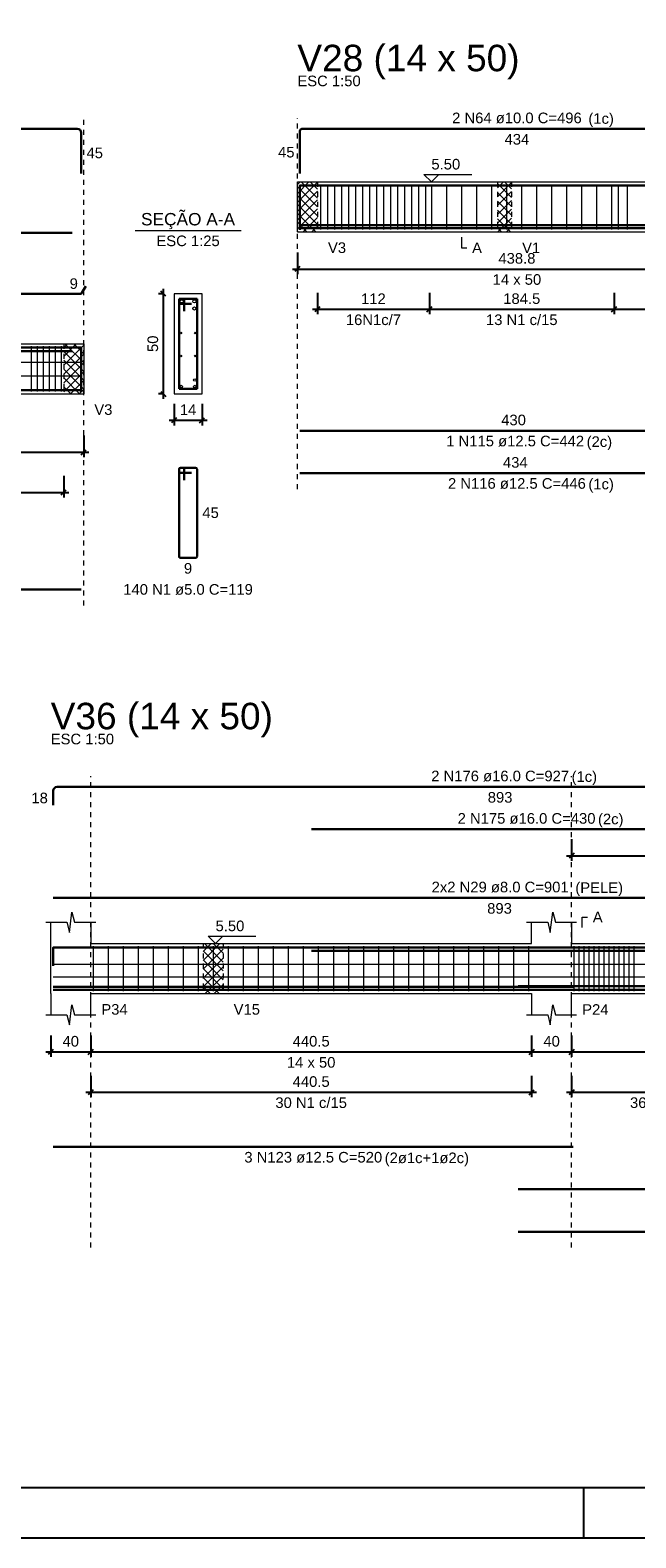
# Model space of a CAD drawing. Header units: millimetres. Extents: x 10 to 1250, y -62 to 528.
# Tile 325 of 656: x 564 to 576, y 133 to 163. Entities that reach past the tile are written whole.
import ezdxf

# ---------------------------------------------------------------- set-up
doc = ezdxf.new("R2010")
doc.units = ezdxf.units.MM
doc.header["$LTSCALE"] = 0.05
doc.linetypes.add('DOT', pattern=[6.35, 0, -6.35])
for name, color, linetype, lineweight in [('Descrição da armadura', 7, 'Continuous', 5), ('DT-Arm complementar', 5, 'Continuous', 5), ('DT-Barras na forma', 2, 'Continuous', 30), ('DT-Barras no corte', 5, 'Continuous', 5), ('DT-Barras rebatidas', 2, 'Continuous', 30), ('DT-Cotas', 9, 'Continuous', 5), ('DT-Forma', 5, 'Continuous', 5), ('DT-Hachura intersecção vigas', 9, 'Continuous', 5), ('DT-Pontilhado', 9, 'DOT', 5), ('DT-Textos', 7, 'Continuous', 5), ('DT-Título', 3, 'Continuous', 20), ('Textos armaduras', 7, 'Continuous', 5)]:
    doc.layers.add(name, color=color, linetype=linetype, lineweight=lineweight)
doc.layers.add('FOLHA_PADRÃO', color=7, linetype='Continuous')
doc.styles.add('Arial', font='arial.ttf')
doc.styles.get("Standard").update_dxf_attribs({"font": 'arial.ttf'})
doc.dimstyles.new('UM_25.000000', dxfattribs={"dimtxt": 0.18, "dimasz": 0.1, "dimexe": 0.1, "dimexo": 0.2, "dimgap": 0, "dimtad": 1, "dimtih": 1, "dimtoh": 1, "dimdec": 1, "dimlfac": 25, "dimzin": 0, "dimdsep": 46, "dimtxsty": 'Standard', "dimcen": 0.09, "dimdle": 0.1, "dimadec": 1, "dimazin": 2, "dimtfac": 1, "dimtdec": 4, "dimtofl": 0, "dimtmove": 0, "dimatfit": 3, "dimfxl": 1, "dimtolj": 1, "dimarcsym": 0})
doc.dimstyles.new('UM_50.000000', dxfattribs={"dimtxt": 0.18, "dimasz": 0.1, "dimexe": 0.1, "dimexo": 0.2, "dimgap": 0.1, "dimtad": 1, "dimdec": 1, "dimlfac": 50, "dimzin": 0, "dimdsep": 46, "dimtxsty": 'Standard', "dimblk": 'OBLIQUE', "dimcen": 0.09, "dimdle": 0.1, "dimadec": 1, "dimazin": 2, "dimtfac": 1, "dimtdec": 1, "dimtofl": 0, "dimtmove": 0, "dimatfit": 3, "dimldrblk": 'OBLIQUE', "dimfxl": 1, "dimtolj": 1, "dimarcsym": 1})
pattern_1 = [(45, (477.39807, 132.9991), (-0.08838835, 0.08838835), []), (135, (477.39807, 132.9991), (-0.08838835, -0.08838835), [])]

# ---------------------------------------------------------------- blocks, each defined once
blk = doc.blocks.new('_Oblique')
at = {"color": 0, "linetype": 'ByBlock', "lineweight": -2}
blk.add_line((-0.5, -0.5), (0.5, 0.5), dxfattribs=at)
blk = doc.blocks.new('*D1902')
at = {"layer": 'Defpoints', "color": 0, "transparency": 16777216}
for p in [(556.272, 154.9), (564.722, 154.9), (564.722, 154.37)]:
    blk.add_point(p, dxfattribs=at)
at = {"layer": 'DT-Cotas', "color": 0, "lineweight": -2, "transparency": 16777216}
for p, q in [((556.272, 154.7), (556.272, 154.27)), ((564.722, 154.7), (564.722, 154.27)), ((556.172, 154.37), (564.822, 154.37))]:
    blk.add_line(p, q, dxfattribs=at)
at = {"layer": 'DT-Cotas', "color": 0, "lineweight": -2, "transparency": 16777216, "xscale": 0.1, "yscale": 0.1, "zscale": 0.1, "rotation": 180}
blk.add_blockref('_Oblique', (556.272, 154.37), dxfattribs=at)
at = {"layer": 'DT-Cotas', "color": 0, "lineweight": -2, "transparency": 16777216, "xscale": 0.1, "yscale": 0.1, "zscale": 0.1}
blk.add_blockref('_Oblique', (564.722, 154.37), dxfattribs=at)
at = {"layer": 'DT-Cotas', "transparency": 16777216, "insert": (560.497, 154.582), "char_height": 0.2118, "attachment_point": 5, "rotation": 0.0057, "style": 'Arial'}
blk.add_mtext('\\A1;422.5', dxfattribs=at)
blk = doc.blocks.new('*D1903')
at = {"layer": 'Defpoints', "color": 0, "transparency": 16777216}
for p in [(547.558, 154.095), (564.322, 154.095), (564.322, 153.565)]:
    blk.add_point(p, dxfattribs=at)
at = {"layer": 'DT-Cotas', "color": 0, "lineweight": -2, "transparency": 16777216}
for p, q in [((547.558, 153.895), (547.558, 153.465)), ((564.322, 153.895), (564.322, 153.465)), ((547.458, 153.565), (564.422, 153.565))]:
    blk.add_line(p, q, dxfattribs=at)
at = {"layer": 'DT-Cotas', "color": 0, "lineweight": -2, "transparency": 16777216, "xscale": 0.1, "yscale": 0.1, "zscale": 0.1, "rotation": 180}
blk.add_blockref('_Oblique', (547.558, 153.565), dxfattribs=at)
at = {"layer": 'DT-Cotas', "color": 0, "lineweight": -2, "transparency": 16777216, "xscale": 0.1, "yscale": 0.1, "zscale": 0.1}
blk.add_blockref('_Oblique', (564.322, 153.565), dxfattribs=at)
at = {"layer": 'DT-Cotas', "transparency": 16777216, "insert": (555.94, 153.777), "char_height": 0.2118, "attachment_point": 5, "rotation": 0.0057, "style": 'Arial'}
blk.add_mtext('\\A1;838.2', dxfattribs=at)
blk = doc.blocks.new('*D1912')
at = {"layer": 'Defpoints', "color": 0, "transparency": 16777216}
for p in [(566.316, 157.535), (566.527, 157.535), (566.527, 155.535)]:
    blk.add_point(p, dxfattribs=at)
at = {"layer": 'DT-Cotas', "color": 0, "lineweight": -2, "transparency": 16777216}
for p, q in [((566.327, 157.535), (566.216, 157.535)), ((566.316, 155.435), (566.316, 157.635)), ((566.327, 155.535), (566.216, 155.535))]:
    blk.add_line(p, q, dxfattribs=at)
at = {"layer": 'DT-Cotas', "color": 0, "lineweight": -2, "transparency": 16777216, "xscale": 0.1, "yscale": 0.1, "zscale": 0.1}
for p, rotation in [((566.316, 157.535), 90), ((566.316, 155.535), 270)]:
    blk.add_blockref('_Oblique', p, dxfattribs=dict(at, rotation=rotation))
at = {"layer": 'DT-Cotas', "transparency": 16777216, "insert": (566.104, 156.535), "char_height": 0.2118, "attachment_point": 5, "rotation": 90, "style": 'Arial'}
blk.add_mtext('\\A1;50', dxfattribs=at)
blk = doc.blocks.new('*D1913')
at = {"layer": 'Defpoints', "color": 0, "transparency": 16777216}
for p in [(566.527, 155.535), (567.087, 155.535), (567.087, 155.006)]:
    blk.add_point(p, dxfattribs=at)
at = {"layer": 'DT-Cotas', "color": 0, "lineweight": -2, "transparency": 16777216}
for p, q in [((566.527, 155.335), (566.527, 154.906)), ((567.087, 155.335), (567.087, 154.906)), ((566.427, 155.006), (567.187, 155.006))]:
    blk.add_line(p, q, dxfattribs=at)
at = {"layer": 'DT-Cotas', "color": 0, "lineweight": -2, "transparency": 16777216, "xscale": 0.1, "yscale": 0.1, "zscale": 0.1, "rotation": 180}
blk.add_blockref('_Oblique', (566.527, 155.006), dxfattribs=at)
at = {"layer": 'DT-Cotas', "color": 0, "lineweight": -2, "transparency": 16777216, "xscale": 0.1, "yscale": 0.1, "zscale": 0.1}
blk.add_blockref('_Oblique', (567.087, 155.006), dxfattribs=at)
at = {"layer": 'DT-Cotas', "transparency": 16777216, "insert": (566.807, 155.217), "char_height": 0.2118, "attachment_point": 5, "rotation": 0.0057, "style": 'Arial'}
blk.add_mtext('\\A1;14', dxfattribs=at)
blk = doc.blocks.new('*D1919')
at = {"layer": 'Defpoints', "color": 0, "transparency": 16777216}
for p in [(568.992, 158.558), (577.768, 158.558), (577.768, 158.028)]:
    blk.add_point(p, dxfattribs=at)
at = {"layer": 'DT-Cotas', "color": 0, "lineweight": -2, "transparency": 16777216}
for p, q in [((568.992, 158.358), (568.992, 157.928)), ((577.768, 158.358), (577.768, 157.928)), ((568.892, 158.028), (577.868, 158.028))]:
    blk.add_line(p, q, dxfattribs=at)
at = {"layer": 'DT-Cotas', "color": 0, "lineweight": -2, "transparency": 16777216, "xscale": 0.1, "yscale": 0.1, "zscale": 0.1, "rotation": 180}
blk.add_blockref('_Oblique', (568.992, 158.028), dxfattribs=at)
at = {"layer": 'DT-Cotas', "color": 0, "lineweight": -2, "transparency": 16777216, "xscale": 0.1, "yscale": 0.1, "zscale": 0.1}
blk.add_blockref('_Oblique', (577.768, 158.028), dxfattribs=at)
at = {"layer": 'DT-Cotas', "transparency": 16777216, "insert": (573.38, 158.24), "char_height": 0.2118, "attachment_point": 5, "rotation": 0.0057, "style": 'Arial'}
blk.add_mtext('\\A1;438.8', dxfattribs=at)
blk = doc.blocks.new('*D1920')
at = {"layer": 'Defpoints', "color": 0, "transparency": 16777216}
for p in [(569.392, 157.753), (571.632, 157.753), (571.632, 157.224)]:
    blk.add_point(p, dxfattribs=at)
at = {"layer": 'DT-Cotas', "color": 0, "lineweight": -2, "transparency": 16777216}
for p, q in [((569.392, 157.553), (569.392, 157.124)), ((571.632, 157.553), (571.632, 157.124)), ((569.292, 157.224), (571.732, 157.224))]:
    blk.add_line(p, q, dxfattribs=at)
at = {"layer": 'DT-Cotas', "color": 0, "lineweight": -2, "transparency": 16777216, "xscale": 0.1, "yscale": 0.1, "zscale": 0.1, "rotation": 180}
blk.add_blockref('_Oblique', (569.392, 157.224), dxfattribs=at)
at = {"layer": 'DT-Cotas', "color": 0, "lineweight": -2, "transparency": 16777216, "xscale": 0.1, "yscale": 0.1, "zscale": 0.1}
blk.add_blockref('_Oblique', (571.632, 157.224), dxfattribs=at)
at = {"layer": 'DT-Cotas', "transparency": 16777216, "insert": (570.512, 157.435), "char_height": 0.2118, "attachment_point": 5, "rotation": 0.0057, "style": 'Arial'}
blk.add_mtext('\\A1;112', dxfattribs=at)
blk = doc.blocks.new('*D1921')
at = {"layer": 'Defpoints', "color": 0, "transparency": 16777216}
for p in [(575.322, 157.753), (577.482, 157.753), (577.482, 157.224)]:
    blk.add_point(p, dxfattribs=at)
at = {"layer": 'DT-Cotas', "color": 0, "lineweight": -2, "transparency": 16777216}
for p, q in [((575.322, 157.553), (575.322, 157.124)), ((577.482, 157.553), (577.482, 157.124)), ((575.222, 157.224), (577.582, 157.224))]:
    blk.add_line(p, q, dxfattribs=at)
at = {"layer": 'DT-Cotas', "color": 0, "lineweight": -2, "transparency": 16777216, "xscale": 0.1, "yscale": 0.1, "zscale": 0.1, "rotation": 180}
blk.add_blockref('_Oblique', (575.322, 157.224), dxfattribs=at)
at = {"layer": 'DT-Cotas', "color": 0, "lineweight": -2, "transparency": 16777216, "xscale": 0.1, "yscale": 0.1, "zscale": 0.1}
blk.add_blockref('_Oblique', (577.482, 157.224), dxfattribs=at)
at = {"layer": 'DT-Cotas', "transparency": 16777216, "insert": (576.402, 157.435), "char_height": 0.2118, "attachment_point": 5, "rotation": 0.0057, "style": 'Arial'}
blk.add_mtext('\\A1;108', dxfattribs=at)
blk = doc.blocks.new('*D1922')
at = {"layer": 'Defpoints', "color": 0, "transparency": 16777216}
for p in [(571.632, 157.753), (575.322, 157.753), (575.322, 157.224)]:
    blk.add_point(p, dxfattribs=at)
at = {"layer": 'DT-Cotas', "color": 0, "lineweight": -2, "transparency": 16777216}
for p, q in [((571.632, 157.553), (571.632, 157.124)), ((575.322, 157.553), (575.322, 157.124)), ((571.532, 157.224), (575.422, 157.224))]:
    blk.add_line(p, q, dxfattribs=at)
at = {"layer": 'DT-Cotas', "color": 0, "lineweight": -2, "transparency": 16777216, "xscale": 0.1, "yscale": 0.1, "zscale": 0.1, "rotation": 180}
blk.add_blockref('_Oblique', (571.632, 157.224), dxfattribs=at)
at = {"layer": 'DT-Cotas', "color": 0, "lineweight": -2, "transparency": 16777216, "xscale": 0.1, "yscale": 0.1, "zscale": 0.1}
blk.add_blockref('_Oblique', (575.322, 157.224), dxfattribs=at)
at = {"layer": 'DT-Cotas', "transparency": 16777216, "insert": (573.477, 157.435), "char_height": 0.2118, "attachment_point": 5, "rotation": 0.0057, "style": 'Arial'}
blk.add_mtext('\\A1;184.5', dxfattribs=at)
blk = doc.blocks.new('*D1973')
at = {"layer": 'Defpoints', "color": 0, "transparency": 16777216}
for p in [(564.063, 142.92), (564.863, 142.92), (564.863, 142.39)]:
    blk.add_point(p, dxfattribs=at)
at = {"layer": 'DT-Cotas', "color": 0, "lineweight": -2, "transparency": 16777216}
for p, q in [((564.063, 142.72), (564.063, 142.29)), ((564.863, 142.72), (564.863, 142.29)), ((563.963, 142.39), (564.963, 142.39))]:
    blk.add_line(p, q, dxfattribs=at)
at = {"layer": 'DT-Cotas', "color": 0, "lineweight": -2, "transparency": 16777216, "xscale": 0.1, "yscale": 0.1, "zscale": 0.1, "rotation": 180}
blk.add_blockref('_Oblique', (564.063, 142.39), dxfattribs=at)
at = {"layer": 'DT-Cotas', "color": 0, "lineweight": -2, "transparency": 16777216, "xscale": 0.1, "yscale": 0.1, "zscale": 0.1}
blk.add_blockref('_Oblique', (564.863, 142.39), dxfattribs=at)
at = {"layer": 'DT-Cotas', "transparency": 16777216, "insert": (564.463, 142.602), "char_height": 0.2118, "attachment_point": 5, "rotation": 0.0057, "style": 'Arial'}
blk.add_mtext('\\A1;40', dxfattribs=at)
blk = doc.blocks.new('*D1974')
at = {"layer": 'Defpoints', "color": 0, "transparency": 16777216}
for p in [(564.863, 142.92), (573.673, 142.92), (573.673, 142.39)]:
    blk.add_point(p, dxfattribs=at)
at = {"layer": 'DT-Cotas', "color": 0, "lineweight": -2, "transparency": 16777216}
for p, q in [((564.863, 142.72), (564.863, 142.29)), ((573.673, 142.72), (573.673, 142.29)), ((564.763, 142.39), (573.773, 142.39))]:
    blk.add_line(p, q, dxfattribs=at)
at = {"layer": 'DT-Cotas', "color": 0, "lineweight": -2, "transparency": 16777216, "xscale": 0.1, "yscale": 0.1, "zscale": 0.1, "rotation": 180}
blk.add_blockref('_Oblique', (564.863, 142.39), dxfattribs=at)
at = {"layer": 'DT-Cotas', "color": 0, "lineweight": -2, "transparency": 16777216, "xscale": 0.1, "yscale": 0.1, "zscale": 0.1}
blk.add_blockref('_Oblique', (573.673, 142.39), dxfattribs=at)
at = {"layer": 'DT-Cotas', "transparency": 16777216, "insert": (569.268, 142.602), "char_height": 0.2118, "attachment_point": 5, "rotation": 0.0057, "style": 'Arial'}
blk.add_mtext('\\A1;440.5', dxfattribs=at)
blk = doc.blocks.new('*D1975')
at = {"layer": 'Defpoints', "color": 0, "transparency": 16777216}
for p in [(573.673, 142.92), (574.473, 142.92), (574.473, 142.39)]:
    blk.add_point(p, dxfattribs=at)
at = {"layer": 'DT-Cotas', "color": 0, "lineweight": -2, "transparency": 16777216}
for p, q in [((573.673, 142.72), (573.673, 142.29)), ((574.473, 142.72), (574.473, 142.29)), ((573.573, 142.39), (574.573, 142.39))]:
    blk.add_line(p, q, dxfattribs=at)
at = {"layer": 'DT-Cotas', "color": 0, "lineweight": -2, "transparency": 16777216, "xscale": 0.1, "yscale": 0.1, "zscale": 0.1, "rotation": 180}
blk.add_blockref('_Oblique', (573.673, 142.39), dxfattribs=at)
at = {"layer": 'DT-Cotas', "color": 0, "lineweight": -2, "transparency": 16777216, "xscale": 0.1, "yscale": 0.1, "zscale": 0.1}
blk.add_blockref('_Oblique', (574.473, 142.39), dxfattribs=at)
at = {"layer": 'DT-Cotas', "transparency": 16777216, "insert": (574.073, 142.602), "char_height": 0.2118, "attachment_point": 5, "rotation": 0.0057, "style": 'Arial'}
blk.add_mtext('\\A1;40', dxfattribs=at)
blk = doc.blocks.new('*D1976')
at = {"layer": 'Defpoints', "color": 0, "transparency": 16777216}
for p in [(574.473, 142.92), (582.027, 142.92), (582.027, 142.39)]:
    blk.add_point(p, dxfattribs=at)
at = {"layer": 'DT-Cotas', "color": 0, "lineweight": -2, "transparency": 16777216}
for p, q in [((574.473, 142.72), (574.473, 142.29)), ((582.027, 142.72), (582.027, 142.29)), ((574.373, 142.39), (582.127, 142.39))]:
    blk.add_line(p, q, dxfattribs=at)
at = {"layer": 'DT-Cotas', "color": 0, "lineweight": -2, "transparency": 16777216, "xscale": 0.1, "yscale": 0.1, "zscale": 0.1, "rotation": 180}
blk.add_blockref('_Oblique', (574.473, 142.39), dxfattribs=at)
at = {"layer": 'DT-Cotas', "color": 0, "lineweight": -2, "transparency": 16777216, "xscale": 0.1, "yscale": 0.1, "zscale": 0.1}
blk.add_blockref('_Oblique', (582.027, 142.39), dxfattribs=at)
at = {"layer": 'DT-Cotas', "transparency": 16777216, "insert": (578.25, 142.602), "char_height": 0.2118, "attachment_point": 5, "rotation": 0.0057, "style": 'Arial'}
blk.add_mtext('\\A1;377.7', dxfattribs=at)
blk = doc.blocks.new('*D1977')
at = {"layer": 'Defpoints', "color": 0, "transparency": 16777216}
for p in [(564.863, 142.115), (573.673, 142.115), (573.673, 141.586)]:
    blk.add_point(p, dxfattribs=at)
at = {"layer": 'DT-Cotas', "color": 0, "lineweight": -2, "transparency": 16777216}
for p, q in [((564.863, 141.915), (564.863, 141.486)), ((573.673, 141.915), (573.673, 141.486)), ((564.763, 141.586), (573.773, 141.586))]:
    blk.add_line(p, q, dxfattribs=at)
at = {"layer": 'DT-Cotas', "color": 0, "lineweight": -2, "transparency": 16777216, "xscale": 0.1, "yscale": 0.1, "zscale": 0.1, "rotation": 180}
blk.add_blockref('_Oblique', (564.863, 141.586), dxfattribs=at)
at = {"layer": 'DT-Cotas', "color": 0, "lineweight": -2, "transparency": 16777216, "xscale": 0.1, "yscale": 0.1, "zscale": 0.1}
blk.add_blockref('_Oblique', (573.673, 141.586), dxfattribs=at)
at = {"layer": 'DT-Cotas', "transparency": 16777216, "insert": (569.268, 141.797), "char_height": 0.2118, "attachment_point": 5, "rotation": 0.0057, "style": 'Arial'}
blk.add_mtext('\\A1;440.5', dxfattribs=at)
blk = doc.blocks.new('*D1978')
at = {"layer": 'Defpoints', "color": 0, "transparency": 16777216}
for p in [(574.473, 142.115), (578.073, 142.115), (578.073, 141.586)]:
    blk.add_point(p, dxfattribs=at)
at = {"layer": 'DT-Cotas', "color": 0, "lineweight": -2, "transparency": 16777216}
for p, q in [((574.473, 141.915), (574.473, 141.486)), ((578.073, 141.915), (578.073, 141.486)), ((574.373, 141.586), (578.173, 141.586))]:
    blk.add_line(p, q, dxfattribs=at)
at = {"layer": 'DT-Cotas', "color": 0, "lineweight": -2, "transparency": 16777216, "xscale": 0.1, "yscale": 0.1, "zscale": 0.1, "rotation": 180}
blk.add_blockref('_Oblique', (574.473, 141.586), dxfattribs=at)
at = {"layer": 'DT-Cotas', "color": 0, "lineweight": -2, "transparency": 16777216, "xscale": 0.1, "yscale": 0.1, "zscale": 0.1}
blk.add_blockref('_Oblique', (578.073, 141.586), dxfattribs=at)
at = {"layer": 'DT-Cotas', "transparency": 16777216, "insert": (576.273, 141.797), "char_height": 0.2118, "attachment_point": 5, "rotation": 0.0057, "style": 'Arial'}
blk.add_mtext('\\A1;180', dxfattribs=at)
blk = doc.blocks.new('*D1817')
at = {"layer": 'Defpoints', "color": 0, "transparency": 16777216}
for p in [(574.473, 146.837), (577.873, 146.837), (577.873, 146.308)]:
    blk.add_point(p, dxfattribs=at)
at = {"layer": 'DT-Cotas', "color": 0, "lineweight": -2, "transparency": 16777216}
for p, q in [((574.473, 146.637), (574.473, 146.208)), ((577.873, 146.637), (577.873, 146.208)), ((574.373, 146.308), (577.973, 146.308))]:
    blk.add_line(p, q, dxfattribs=at)
at = {"layer": 'DT-Cotas', "color": 0, "lineweight": -2, "transparency": 16777216, "xscale": 0.1, "yscale": 0.1, "zscale": 0.1, "rotation": 180}
blk.add_blockref('_Oblique', (574.473, 146.308), dxfattribs=at)
at = {"layer": 'DT-Cotas', "color": 0, "lineweight": -2, "transparency": 16777216, "xscale": 0.1, "yscale": 0.1, "zscale": 0.1}
blk.add_blockref('_Oblique', (577.873, 146.308), dxfattribs=at)
at = {"layer": 'DT-Cotas', "transparency": 16777216, "insert": (576.173, 146.52), "char_height": 0.2118, "attachment_point": 5, "rotation": 0.0057, "style": 'Arial'}
blk.add_mtext('\\A1;170', dxfattribs=at)
blk = doc.blocks.new('A1EST. 1500')
at = {"layer": 'FOLHA_PADRÃO', "color": 1, "linetype": 'Continuous'}
for p, q in [((95.5, 0), (95.5, 1)), ((0, 0), (150.008, 0))]:
    blk.add_line(p, q, dxfattribs=at)
at = {"layer": 'FOLHA_PADRÃO', "color": 6, "linetype": 'Continuous'}
blk.add_lwpolyline([(149, 58.4), (149, 1), (1, 1), (1, 58.4), (149, 58.4)], dxfattribs=at)

msp = doc.modelspace()

# ---------------------------------------------------------------- hatches: boundary and pattern name
at = {"layer": 'DT-Hachura intersecção vigas', "linetype": 'Continuous'}
h = msp.add_hatch(dxfattribs=at)
h.set_pattern_fill('ANSI37', color=256, style=0)
h.set_pattern_definition(pattern_1)
h.paths.add_polyline_path([(568.9919, 158.7696), (569.3919, 158.7696), (569.3919, 159.7696), (568.9919, 159.7696), (568.9919, 158.7696)])
h = msp.add_hatch(dxfattribs=at)
h.set_pattern_fill('ANSI37', color=256, style=0)
h.set_pattern_definition(pattern_1)
h.paths.add_polyline_path([(572.9919, 158.7696), (573.2719, 158.7696), (573.2719, 159.7696), (572.9919, 159.7696), (572.9919, 158.7696)])
h = msp.add_hatch(dxfattribs=at)
h.set_pattern_fill('ANSI37', color=256, style=0)
h.set_pattern_definition(pattern_1)
h.paths.add_polyline_path([(564.3223, 155.5351), (564.7223, 155.5351), (564.7223, 156.5351), (564.3223, 156.5351), (564.3223, 155.5351)])
h = msp.add_hatch(dxfattribs=at)
h.set_pattern_fill('ANSI37', color=256, style=0)
h.set_pattern_definition(pattern_1)
h.paths.add_polyline_path([(567.1066, 143.5553), (567.5066, 143.5553), (567.5066, 144.5553), (567.1066, 144.5553), (567.1066, 143.5553)])

# ---------------------------------------------------------------- linework, layer by layer
at = {"layer": 'DT-Arm complementar'}
for p, q in [((569.4619, 158.8196), (569.4619, 159.7196)), ((569.6019, 158.8196), (569.6019, 159.7196)), ((569.7419, 158.8196), (569.7419, 159.7196)), ((569.8819, 158.8196), (569.8819, 159.7196)), ((570.0219, 158.8196), (570.0219, 159.7196)), ((570.1619, 158.8196), (570.1619, 159.7196)), ((570.3019, 158.8196), (570.3019, 159.7196)), ((570.4419, 158.8196), (570.4419, 159.7196)), ((570.5819, 158.8196), (570.5819, 159.7196)), ((570.7219, 158.8196), (570.7219, 159.7196)), ((570.8619, 158.8196), (570.8619, 159.7196)), ((571.0019, 158.8196), (571.0019, 159.7196)), ((571.1419, 158.8196), (571.1419, 159.7196)), ((571.2819, 158.8196), (571.2819, 159.7196)), ((571.4219, 158.8196), (571.4219, 159.7196)), ((571.5619, 158.8196), (571.5619, 159.7196)), ((571.677, 158.8196), (571.677, 159.7196)), ((571.977, 158.8196), (571.977, 159.7196)), ((572.277, 158.8196), (572.277, 159.7196)), ((572.577, 158.8196), (572.577, 159.7196)), ((572.877, 158.8196), (572.877, 159.7196)), ((573.177, 158.8196), (573.177, 159.7196)), ((573.477, 158.8196), (573.477, 159.7196)), ((573.777, 158.8196), (573.777, 159.7196)), ((574.077, 158.8196), (574.077, 159.7196)), ((574.377, 158.8196), (574.377, 159.7196)), ((574.677, 158.8196), (574.677, 159.7196)), ((574.977, 158.8196), (574.977, 159.7196)), ((575.277, 158.8196), (575.277, 159.7196)), ((575.4121, 158.8196), (575.4121, 159.7196)), ((575.5921, 158.8196), (575.5921, 159.7196)), ((563.6803, 155.5851), (563.6803, 156.4851)), ((563.8003, 155.5851), (563.8003, 156.4851)), ((563.9203, 155.5851), (563.9203, 156.4851)), ((564.0403, 155.5851), (564.0403, 156.4851)), ((564.1603, 155.5851), (564.1603, 156.4851)), ((564.2803, 155.5851), (564.2803, 156.4851)), ((546.8083, 156.1688), (564.6723, 156.1688)), ((546.8083, 155.8944), (564.6723, 155.8944)), ((564.9176, 143.6053), (564.9176, 144.5053)), ((565.2176, 143.6053), (565.2176, 144.5053)), ((565.5176, 143.6053), (565.5176, 144.5053)), ((565.8176, 143.6053), (565.8176, 144.5053)), ((566.1176, 143.6053), (566.1176, 144.5053)), ((566.4176, 143.6053), (566.4176, 144.5053)), ((566.7176, 143.6053), (566.7176, 144.5053)), ((567.0176, 143.6053), (567.0176, 144.5053)), ((567.3176, 143.6053), (567.3176, 144.5053)), ((567.6176, 143.6053), (567.6176, 144.5053)), ((567.9176, 143.6053), (567.9176, 144.5053)), ((568.2176, 143.6053), (568.2176, 144.5053)), ((568.5176, 143.6053), (568.5176, 144.5053)), ((568.8176, 143.6053), (568.8176, 144.5053)), ((569.1176, 143.6053), (569.1176, 144.5053)), ((569.4176, 143.6053), (569.4176, 144.5053)), ((569.7176, 143.6053), (569.7176, 144.5053)), ((570.0176, 143.6053), (570.0176, 144.5053)), ((570.3176, 143.6053), (570.3176, 144.5053)), ((570.6176, 143.6053), (570.6176, 144.5053)), ((570.9176, 143.6053), (570.9176, 144.5053)), ((571.2176, 143.6053), (571.2176, 144.5053)), ((571.5176, 143.6053), (571.5176, 144.5053)), ((571.8176, 143.6053), (571.8176, 144.5053)), ((572.1176, 143.6053), (572.1176, 144.5053)), ((572.4176, 143.6053), (572.4176, 144.5053)), ((572.7176, 143.6053), (572.7176, 144.5053)), ((573.0176, 143.6053), (573.0176, 144.5053)), ((573.3176, 143.6053), (573.3176, 144.5053)), ((573.6176, 143.6053), (573.6176, 144.5053)), ((574.5226, 143.6053), (574.5226, 144.5053)), ((574.6226, 143.6053), (574.6226, 144.5053)), ((574.7226, 143.6053), (574.7226, 144.5053)), ((574.8226, 143.6053), (574.8226, 144.5053)), ((574.9226, 143.6053), (574.9226, 144.5053)), ((575.0226, 143.6053), (575.0226, 144.5053)), ((575.1226, 143.6053), (575.1226, 144.5053)), ((575.2226, 143.6053), (575.2226, 144.5053)), ((575.3226, 143.6053), (575.3226, 144.5053)), ((575.4226, 143.6053), (575.4226, 144.5053)), ((575.5226, 143.6053), (575.5226, 144.5053)), ((575.6226, 143.6053), (575.6226, 144.5053)), ((575.7226, 143.6053), (575.7226, 144.5053)), ((564.1126, 144.1409), (581.9766, 144.1409)), ((564.1126, 143.8906), (581.9766, 143.8906))]:
    msp.add_line(p, q, dxfattribs=at)
at = {"layer": 'DT-Barras na forma'}
for p, q in [((566.7274, 157.4351), (566.6274, 157.4351)), ((566.6274, 157.4351), (566.6274, 155.6351)), ((566.9874, 157.4351), (566.6274, 157.4351)), ((566.6274, 157.4351), (566.6274, 157.3351)), ((566.6274, 157.3351), (566.8774, 157.3351)), ((566.7274, 157.1851), (566.7274, 157.4351)), ((566.9874, 155.6351), (566.9874, 157.4351)), ((566.6274, 155.6351), (566.9874, 155.6351))]:
    msp.add_line(p, q, dxfattribs=at)
for points in [[(569.0419, 158.8096), (569.0419, 159.6996), (577.7181, 159.6996), (577.7181, 159.2537)], [(569.0419, 158.9071), (577.6475, 158.9071), (577.6475, 159.2071)], [(569.0419, 158.8421), (577.7181, 158.8421), (577.7181, 159.1421)], [(546.8083, 156.0911), (546.8083, 156.4591), (564.6723, 156.4591), (564.6723, 155.5691)], [(557.616, 156.3871), (564.4901, 156.3871)], [(546.8083, 155.6076), (564.6723, 155.6076)], [(564.1126, 144.1113), (564.1126, 144.4793), (581.9766, 144.4793), (581.9766, 144.0158)], [(569.2726, 144.4073), (577.8726, 144.4073)], [(573.4052, 143.7033), (581.899, 143.7033), (581.899, 144.0833)], [(573.4052, 143.6313), (581.9766, 143.6313), (581.9766, 144.0113)], [(564.1126, 143.6928), (574.5065, 143.6928)], [(564.1126, 143.6278), (574.5065, 143.6278)]]:
    msp.add_lwpolyline(points, dxfattribs=at)
at = {"layer": 'DT-Barras no corte'}
for centre, radius in [((566.6794, 157.3831), 0.032), ((566.9354, 157.3831), 0.032), ((566.9354, 157.2391), 0.032), ((566.6634, 156.7498), 0.016), ((566.9514, 156.7498), 0.016), ((566.6634, 156.2924), 0.016), ((566.9514, 156.2924), 0.016), ((566.6724, 155.6801), 0.025), ((566.9424, 155.8101), 0.025), ((566.9424, 155.6801), 0.025)]:
    msp.add_circle(centre, radius, dxfattribs=at)
at = {"layer": 'DT-Barras rebatidas'}
for p, q in [((546.8883, 160.8292), (564.5923, 160.8292)), ((569.0919, 160.8292), (577.6681, 160.8292)), ((564.6723, 160.7492), (564.6723, 159.9392)), ((569.0419, 159.9392), (569.0419, 160.7792)), ((557.616, 158.7536), (564.4901, 158.7536)), ((546.8083, 157.5306), (564.6492, 157.5306)), ((564.6839, 157.5506), (564.7623, 157.6864)), ((569.0419, 154.7987), (577.585, 154.7987)), ((566.6274, 154.0284), (566.6274, 152.2884)), ((566.6274, 154.0284), (566.6274, 153.9884)), ((566.6974, 154.0584), (566.6574, 154.0584)), ((566.9574, 154.0584), (566.6574, 154.0584)), ((566.6574, 153.9584), (566.8774, 153.9584)), ((566.7274, 153.8084), (566.7274, 154.0284)), ((566.9874, 152.2884), (566.9874, 154.0284)), ((569.0419, 153.9515), (577.6556, 153.9515)), ((566.6574, 152.2584), (566.9574, 152.2584)), ((546.8083, 151.6258), (564.6723, 151.6258)), ((564.1126, 147.3165), (564.1126, 147.6045)), ((564.1926, 147.6845), (581.8966, 147.6845)), ((569.2726, 146.8373), (577.8726, 146.8373)), ((564.1126, 145.466), (581.9535, 145.466)), ((564.1126, 140.4931), (574.5065, 140.4931)), ((573.4052, 139.6459), (581.819, 139.6459)), ((573.4052, 138.7987), (581.8966, 138.7987))]:
    msp.add_line(p, q, dxfattribs=at)
for centre, radius, start, end in [((564.5923, 160.7492), 0.08, 0, 90), ((569.0919, 160.7792), 0.05, 90, 180), ((564.6492, 157.5706), 0.04, 270, 330), ((566.6574, 154.0284), 0.03, 90, 180), ((566.6574, 154.0284), 0.03, 90, 180), ((566.6574, 153.9884), 0.03, 180, 270), ((566.6974, 154.0284), 0.03, 0, 90), ((566.9574, 154.0284), 0.03, 0, 90), ((566.6574, 152.2884), 0.03, 180, 270), ((566.9574, 152.2884), 0.03, 270, 0), ((564.1926, 147.6045), 0.08, 90, 180)]:
    msp.add_arc(centre, radius, start, end, dxfattribs=at)
at = {"layer": 'DT-Forma', "linetype": 'Continuous'}
for p, q in [((568.9919, 158.7696), (568.9919, 159.7696)), ((564.7223, 156.5351), (564.7223, 155.5351)), ((564.0626, 143.5553), (564.0626, 144.5553))]:
    msp.add_line(p, q, dxfattribs=at)
at = {"layer": 'DT-Forma'}
for p, q in [((568.9919, 159.7696), (569.3919, 159.7696)), ((569.3919, 159.7696), (572.9919, 159.7696)), ((572.9919, 159.7696), (573.2719, 159.7696)), ((573.2719, 159.7696), (577.4821, 159.7696)), ((568.9919, 158.7696), (569.3919, 158.7696)), ((569.3919, 158.7696), (572.9919, 158.7696)), ((572.9919, 158.7696), (573.2719, 158.7696)), ((573.2719, 158.7696), (577.4821, 158.7696)), ((567.0874, 157.5351), (566.5274, 157.5351)), ((566.5274, 157.5351), (566.5274, 157.5351)), ((566.5274, 157.5351), (566.5274, 155.5351)), ((567.0874, 155.5351), (567.0874, 157.5351)), ((567.0874, 157.5351), (567.0874, 157.5351)), ((556.2723, 156.5351), (564.3223, 156.5351)), ((564.3223, 156.5351), (564.7223, 156.5351)), ((556.2723, 155.5351), (564.3223, 155.5351)), ((564.3223, 155.5351), (564.7223, 155.5351)), ((566.5274, 155.5351), (567.0874, 155.5351)), ((566.5274, 155.5351), (566.5274, 155.5351)), ((567.0874, 155.5351), (567.0874, 155.5351)), ((564.4376, 144.7789), (564.4876, 145.1789)), ((564.4876, 145.1789), (564.5376, 144.9789)), ((574.0476, 144.7789), (574.0976, 145.1789)), ((574.0976, 145.1789), (574.1476, 144.9789)), ((563.9626, 144.9789), (564.3876, 144.9789)), ((564.0626, 144.5553), (564.0626, 144.9789)), ((564.3876, 144.9789), (564.4376, 144.7789)), ((564.5376, 144.9789), (564.9626, 144.9789)), ((564.8626, 144.9789), (564.8626, 144.5553)), ((573.5726, 144.9789), (573.9976, 144.9789)), ((573.6726, 144.5553), (573.6726, 144.9789)), ((573.9976, 144.9789), (574.0476, 144.7789)), ((574.1476, 144.9789), (574.5726, 144.9789)), ((574.4726, 144.9789), (574.4726, 144.5553)), ((564.8626, 144.5553), (567.1066, 144.5553)), ((567.1066, 144.5553), (567.5066, 144.5553)), ((567.5066, 144.5553), (573.6726, 144.5553)), ((574.4726, 144.5553), (576.9826, 144.5553)), ((564.0626, 143.5553), (564.0626, 143.1317)), ((564.8626, 143.1317), (564.8626, 143.5553)), ((564.8626, 143.5553), (567.1066, 143.5553)), ((567.1066, 143.5553), (567.5066, 143.5553)), ((567.5066, 143.5553), (573.6726, 143.5553)), ((573.6726, 143.5553), (573.6726, 143.1317)), ((574.4726, 143.1317), (574.4726, 143.5553)), ((574.4726, 143.5553), (576.9826, 143.5553)), ((563.9626, 143.1317), (564.3876, 143.1317)), ((564.3876, 143.1317), (564.4376, 142.9317)), ((564.4376, 142.9317), (564.4876, 143.3317)), ((564.4876, 143.3317), (564.5376, 143.1317)), ((564.5376, 143.1317), (564.9626, 143.1317)), ((573.5726, 143.1317), (573.9976, 143.1317)), ((573.9976, 143.1317), (574.0476, 142.9317)), ((574.0476, 142.9317), (574.0976, 143.3317)), ((574.0976, 143.3317), (574.1476, 143.1317)), ((574.1476, 143.1317), (574.5726, 143.1317))]:
    msp.add_line(p, q, dxfattribs=at)
at = {"layer": 'DT-Pontilhado', "ltscale": 0.2}
for p, q in [((564.7223, 151.3081), (564.7223, 161.041)), ((568.9919, 153.6338), (568.9919, 161.041)), ((569.3919, 159.7696), (569.3919, 158.7696)), ((572.9919, 159.7696), (572.9919, 158.7696)), ((573.2719, 159.7696), (573.2719, 158.7696)), ((564.3223, 156.5351), (564.3223, 155.5351)), ((564.8626, 138.481), (564.8626, 147.8963)), ((574.4726, 138.481), (574.4726, 147.8963)), ((567.1066, 144.5553), (567.1066, 143.5553)), ((567.5066, 144.5553), (567.5066, 143.5553))]:
    msp.add_line(p, q, dxfattribs=at)
at = {"layer": 'DT-Textos'}
msp.add_line((565.7484, 158.8), (567.8664, 158.8), dxfattribs=at)
for points in [[(571.819, 159.9179), (571.6707, 159.7696), (571.5225, 159.9179), (572.4756, 159.9179)], [(572.2719, 158.6637), (572.2719, 158.4519), (572.3778, 158.4519)], [(574.6844, 144.873), (574.6844, 145.0848), (574.7903, 145.0848)], [(567.5056, 144.7035), (567.3573, 144.5553), (567.2091, 144.7035), (568.1622, 144.7035)]]:
    msp.add_lwpolyline(points, dxfattribs=at)

# ---------------------------------------------------------------- block references
msp.add_blockref('A1EST. 1500', (479.22, 132.6844))

# ---------------------------------------------------------------- texts
at = {"layer": 'Descrição da armadura', "linetype": 'Continuous', "char_height": 0.2118, "attachment_point": 8, "line_spacing_factor": 0.798, "style": 'Arial'}
for s, insert, width in [('2 N64 ø10.0 C=496', (573.38, 160.9351), 5.194653), ('16N1c/7', (570.5119, 156.9058), 2.209726), ('13 N1 c/15', (573.477, 156.9058), 2.869342), ('1 N115 ø12.5 C=442', (573.3447, 154.481), 5.524605), ('2 N116 ø12.5 C=446', (573.38, 153.6338), 5.524605), ('140 N1 ø5.0 C=119', (566.8074, 151.5171), 5.194653), ('2 N176 ø16.0 C=927', (573.0446, 147.7904), 5.524605), ('2 N175 ø16.0 C=430', (573.5726, 146.9432), 5.524605), ('2x2 N29 ø8.0 C=901', (573.0446, 145.5719), 5.491291), ('30 N1 c/15', (569.2676, 141.2678), 2.869342), ('36 N9 c/5', (576.2726, 141.2678), 2.539389), ('3 N123 ø12.5 C=520', (569.3096, 140.1754), 5.524605)]:
    msp.add_mtext(s, dxfattribs=dict(at, insert=insert, width=width))
at = {"layer": 'DT-Textos', "line_spacing_factor": 0.798, "style": 'Arial'}
for s, insert, char_height, width, attachment_point in [('ESC 1:50', (568.9919, 161.6764), 0.2118, 2.507973, 7), ('(1c)', (574.8081, 160.8651), 0.2118, 1.009083, 7), ('5.50', (571.6707, 160.0132), 0.2118, 1.140404, 7), ('SEÇÃO A-A', (566.8071, 158.8241), 0.2471, 4.254532, 8), ('ESC 1:25', (566.8074, 158.4823), 0.2118, 2.507973, 8), ('V3', (569.6037, 158.346), 0.2118, 0.716686, 7), ('A', (572.4837, 158.346), 0.2118, 0.390816, 7), ('V1', (573.4837, 158.346), 0.2118, 0.716686, 7), ('14 x 50', (573.38, 157.7106), 0.2118, 1.922035, 8), ('V3', (564.9341, 155.1115), 0.2118, 0.716686, 7), ('(2c)', (574.7731, 154.4111), 0.2118, 1.009083, 7), ('(1c)', (574.8081, 153.5641), 0.2118, 1.009083, 7), ('ESC 1:50', (564.0626, 148.5317), 0.2118, 2.507973, 7), ('(1c)', (574.4721, 147.7201), 0.2118, 1.009083, 7), ('(2c)', (575.0001, 146.8731), 0.2118, 1.009083, 7), ('A', (574.8962, 144.9789), 0.2118, 0.390816, 7), ('5.50', (567.3573, 144.7988), 0.2118, 1.140404, 7), ('P34', (565.0744, 143.1317), 0.2118, 1.042557, 7), ('V15', (567.7184, 143.1317), 0.2118, 1.042557, 7), ('P24', (574.6844, 143.1317), 0.2118, 1.042557, 7), ('14 x 50', (569.2676, 142.0727), 0.2118, 1.922035, 8), ('(2ø1c+1ø2c)', (570.7371, 140.1051), 0.2118, 3.337669, 7)]:
    msp.add_mtext(s, dxfattribs=dict(at, insert=insert, char_height=char_height, width=width, attachment_point=attachment_point))
at = {"layer": 'DT-Textos', "linetype": 'Continuous', "insert": (574.5471, 145.5021), "char_height": 0.2118, "width": 1.888561, "attachment_point": 7, "line_spacing_factor": 0.798, "style": 'Arial'}
msp.add_mtext('(PELE)', dxfattribs=at)
at = {"layer": 'DT-Título', "char_height": 0.5295, "width": 9.380341, "attachment_point": 7, "line_spacing_factor": 0.798, "style": 'Arial'}
for s, insert in [('V28 (14 x 50)', (568.9921, 161.8191)), ('V36 (14 x 50)', (564.0631, 148.6751))]:
    msp.add_mtext(s, dxfattribs=dict(at, insert=insert))
at = {"layer": 'Textos armaduras', "linetype": 'Continuous', "char_height": 0.2118, "attachment_point": 7, "line_spacing_factor": 0.798, "style": 'Arial'}
for s, insert, width in [('45', (564.7782, 160.2383), 0.659905), ('45', (568.6061, 160.2533), 0.659905), ('434', (573.1326, 160.5115), 0.989858), ('9', (564.4412, 157.6277), 0.329953), ('430', (573.066, 154.9046), 0.989858), ('434', (573.1013, 154.0574), 0.989858), ('45', (567.0933, 153.0525), 0.659905), ('9', (566.7249, 151.9407), 0.329953), ('18', (563.6767, 147.3546), 0.659905), ('893', (572.7971, 147.3668), 0.989858), ('893', (572.7856, 145.1483), 0.989858)]:
    msp.add_mtext(s, dxfattribs=dict(at, insert=insert, width=width))

# ---------------------------------------------------------------- dimensions: what is measured, and where the dimension line sits
at = {"layer": 'DT-Cotas'}
for base, p1, p2, dimstyle, override, picture, middle in [((577.7681, 158.0283), (568.9919, 158.5578), (577.7681, 158.5578), 'UM_50.000000', {"dimtxt": 0.2118, "dimasz": 0.1, "dimexe": 0.1, "dimexo": 0.2, "dimtad": 1, "dimtih": 0, "dimtoh": 0, "dimdec": 1, "dimlfac": 50, "dimzin": 8, "dimtxsty": 'Arial', "dimblk": 'Oblique', "dimblk1": 'Oblique', "dimblk2": 'Oblique', "dimsah": 1, "dimdle": 0.1, "dimse1": 0, "dimse2": 0, "dimclrt": 256, "dimadec": 1, "dimazin": 3, "dimtmove": 2, "dimldrblk": 'Oblique'}, '*D1919', (573.38, 158.2401)), ((571.6319, 157.2235), (569.3919, 157.753), (571.6319, 157.753), 'UM_50.000000', {"dimtxt": 0.2118, "dimasz": 0.1, "dimexe": 0.1, "dimexo": 0.2, "dimtad": 1, "dimtih": 0, "dimtoh": 0, "dimdec": 1, "dimlfac": 50, "dimzin": 8, "dimtxsty": 'Arial', "dimblk": 'Oblique', "dimblk1": 'Oblique', "dimblk2": 'Oblique', "dimsah": 1, "dimdle": 0.1, "dimse1": 0, "dimse2": 0, "dimclrt": 256, "dimadec": 1, "dimazin": 3, "dimtmove": 2, "dimldrblk": 'Oblique'}, '*D1920', (570.5119, 157.4353)), ((575.3221, 157.2235), (571.6319, 157.753), (575.3221, 157.753), 'UM_50.000000', {"dimtxt": 0.2118, "dimasz": 0.1, "dimexe": 0.1, "dimexo": 0.2, "dimtad": 1, "dimtih": 0, "dimtoh": 0, "dimdec": 1, "dimlfac": 50, "dimzin": 8, "dimtxsty": 'Arial', "dimblk": 'Oblique', "dimblk1": 'Oblique', "dimblk2": 'Oblique', "dimsah": 1, "dimdle": 0.1, "dimse1": 0, "dimse2": 0, "dimclrt": 256, "dimadec": 1, "dimazin": 3, "dimtmove": 2, "dimldrblk": 'Oblique'}, '*D1922', (573.477, 157.4353)), ((577.4821, 157.2235), (575.3221, 157.753), (577.4821, 157.753), 'UM_50.000000', {"dimtxt": 0.2118, "dimasz": 0.1, "dimexe": 0.1, "dimexo": 0.2, "dimtad": 1, "dimtih": 0, "dimtoh": 0, "dimdec": 1, "dimlfac": 50, "dimzin": 8, "dimtxsty": 'Arial', "dimblk": 'Oblique', "dimblk1": 'Oblique', "dimblk2": 'Oblique', "dimsah": 1, "dimdle": 0.1, "dimse1": 0, "dimse2": 0, "dimclrt": 256, "dimadec": 1, "dimazin": 3, "dimtmove": 2, "dimldrblk": 'Oblique'}, '*D1921', (576.4021, 157.4353)), ((567.0874, 155.0056), (566.5274, 155.5351), (567.0874, 155.5351), 'UM_25.000000', {"dimtxt": 0.2118, "dimasz": 0.1, "dimexe": 0.1, "dimexo": 0.2, "dimtad": 1, "dimtih": 0, "dimtoh": 0, "dimdec": 1, "dimlfac": 25, "dimzin": 8, "dimtxsty": 'Arial', "dimblk": 'Oblique', "dimblk1": 'Oblique', "dimblk2": 'Oblique', "dimsah": 1, "dimdle": 0.1, "dimse1": 0, "dimse2": 0, "dimclrt": 256, "dimadec": 1, "dimazin": 3, "dimtmove": 2, "dimldrblk": 'Oblique'}, '*D1913', (566.8074, 155.2174)), ((564.7223, 154.3702), (556.2723, 154.8997), (564.7223, 154.8997), 'UM_50.000000', {"dimtxt": 0.2118, "dimasz": 0.1, "dimexe": 0.1, "dimexo": 0.2, "dimtad": 1, "dimtih": 0, "dimtoh": 0, "dimdec": 1, "dimlfac": 50, "dimzin": 8, "dimtxsty": 'Arial', "dimblk": 'Oblique', "dimblk1": 'Oblique', "dimblk2": 'Oblique', "dimsah": 1, "dimdle": 0.1, "dimse1": 0, "dimse2": 0, "dimclrt": 256, "dimadec": 1, "dimazin": 3, "dimtmove": 2, "dimldrblk": 'Oblique'}, '*D1902', (560.4973, 154.582)), ((564.3223, 153.5654), (547.5583, 154.0949), (564.3223, 154.0949), 'UM_50.000000', {"dimtxt": 0.2118, "dimasz": 0.1, "dimexe": 0.1, "dimexo": 0.2, "dimtad": 1, "dimtih": 0, "dimtoh": 0, "dimdec": 1, "dimlfac": 50, "dimzin": 8, "dimtxsty": 'Arial', "dimblk": 'Oblique', "dimblk1": 'Oblique', "dimblk2": 'Oblique', "dimsah": 1, "dimdle": 0.1, "dimse1": 0, "dimse2": 0, "dimclrt": 256, "dimadec": 1, "dimazin": 3, "dimtmove": 2, "dimldrblk": 'Oblique'}, '*D1903', (555.9403, 153.7772)), ((577.8726, 146.3078), (574.4726, 146.8373), (577.8726, 146.8373), 'UM_50.000000', {"dimtxt": 0.2118, "dimasz": 0.1, "dimexe": 0.1, "dimexo": 0.2, "dimtad": 1, "dimtih": 0, "dimtoh": 0, "dimdec": 1, "dimlfac": 50, "dimzin": 8, "dimtxsty": 'Arial', "dimblk": 'Oblique', "dimblk1": 'Oblique', "dimblk2": 'Oblique', "dimsah": 1, "dimdle": 0.1, "dimse1": 0, "dimse2": 0, "dimclrt": 256, "dimadec": 1, "dimazin": 3, "dimtmove": 2, "dimldrblk": 'Oblique'}, '*D1817', (576.1726, 146.5196)), ((564.8626, 142.3904), (564.0626, 142.9199), (564.8626, 142.9199), 'UM_50.000000', {"dimtxt": 0.2118, "dimasz": 0.1, "dimexe": 0.1, "dimexo": 0.2, "dimtad": 1, "dimtih": 0, "dimtoh": 0, "dimdec": 1, "dimlfac": 50, "dimzin": 8, "dimtxsty": 'Arial', "dimblk": 'Oblique', "dimblk1": 'Oblique', "dimblk2": 'Oblique', "dimsah": 1, "dimdle": 0.1, "dimse1": 0, "dimse2": 0, "dimclrt": 256, "dimadec": 1, "dimazin": 3, "dimtmove": 2, "dimldrblk": 'Oblique'}, '*D1973', (564.4626, 142.6022)), ((573.6726, 142.3904), (564.8626, 142.9199), (573.6726, 142.9199), 'UM_50.000000', {"dimtxt": 0.2118, "dimasz": 0.1, "dimexe": 0.1, "dimexo": 0.2, "dimtad": 1, "dimtih": 0, "dimtoh": 0, "dimdec": 1, "dimlfac": 50, "dimzin": 8, "dimtxsty": 'Arial', "dimblk": 'Oblique', "dimblk1": 'Oblique', "dimblk2": 'Oblique', "dimsah": 1, "dimdle": 0.1, "dimse1": 0, "dimse2": 0, "dimclrt": 256, "dimadec": 1, "dimazin": 3, "dimtmove": 2, "dimldrblk": 'Oblique'}, '*D1974', (569.2676, 142.6022)), ((574.4726, 142.3904), (573.6726, 142.9199), (574.4726, 142.9199), 'UM_50.000000', {"dimtxt": 0.2118, "dimasz": 0.1, "dimexe": 0.1, "dimexo": 0.2, "dimtad": 1, "dimtih": 0, "dimtoh": 0, "dimdec": 1, "dimlfac": 50, "dimzin": 8, "dimtxsty": 'Arial', "dimblk": 'Oblique', "dimblk1": 'Oblique', "dimblk2": 'Oblique', "dimsah": 1, "dimdle": 0.1, "dimse1": 0, "dimse2": 0, "dimclrt": 256, "dimadec": 1, "dimazin": 3, "dimtmove": 2, "dimldrblk": 'Oblique'}, '*D1975', (574.0726, 142.6022)), ((582.0266, 142.3904), (574.4726, 142.9199), (582.0266, 142.9199), 'UM_50.000000', {"dimtxt": 0.2118, "dimasz": 0.1, "dimexe": 0.1, "dimexo": 0.2, "dimtad": 1, "dimtih": 0, "dimtoh": 0, "dimdec": 1, "dimlfac": 50, "dimzin": 8, "dimtxsty": 'Arial', "dimblk": 'Oblique', "dimblk1": 'Oblique', "dimblk2": 'Oblique', "dimsah": 1, "dimdle": 0.1, "dimse1": 0, "dimse2": 0, "dimclrt": 256, "dimadec": 1, "dimazin": 3, "dimtmove": 2, "dimldrblk": 'Oblique'}, '*D1976', (578.2496, 142.6022)), ((573.6726, 141.5855), (564.8626, 142.115), (573.6726, 142.115), 'UM_50.000000', {"dimtxt": 0.2118, "dimasz": 0.1, "dimexe": 0.1, "dimexo": 0.2, "dimtad": 1, "dimtih": 0, "dimtoh": 0, "dimdec": 1, "dimlfac": 50, "dimzin": 8, "dimtxsty": 'Arial', "dimblk": 'Oblique', "dimblk1": 'Oblique', "dimblk2": 'Oblique', "dimsah": 1, "dimdle": 0.1, "dimse1": 0, "dimse2": 0, "dimclrt": 256, "dimadec": 1, "dimazin": 3, "dimtmove": 2, "dimldrblk": 'Oblique'}, '*D1977', (569.2676, 141.7973)), ((578.0726, 141.5855), (574.4726, 142.115), (578.0726, 142.115), 'UM_50.000000', {"dimtxt": 0.2118, "dimasz": 0.1, "dimexe": 0.1, "dimexo": 0.2, "dimtad": 1, "dimtih": 0, "dimtoh": 0, "dimdec": 1, "dimlfac": 50, "dimzin": 8, "dimtxsty": 'Arial', "dimblk": 'Oblique', "dimblk1": 'Oblique', "dimblk2": 'Oblique', "dimsah": 1, "dimdle": 0.1, "dimse1": 0, "dimse2": 0, "dimclrt": 256, "dimadec": 1, "dimazin": 3, "dimtmove": 2, "dimldrblk": 'Oblique'}, '*D1978', (576.2726, 141.7973))]:
    dim = msp.add_linear_dim(base=base, p1=p1, p2=p2, dimstyle=dimstyle, override=override, dxfattribs=at)
    dim.commit()
    dim.dimension.update_dxf_attribs({"geometry": picture, "text_midpoint": middle, "dimtype": 160, "text_rotation": 0.00573})
dim = msp.add_linear_dim(base=(566.3156, 157.5351), p1=(566.5274, 155.5351), p2=(566.5274, 157.5351), angle=90, dimstyle='UM_25.000000', override={"dimtxt": 0.2118, "dimasz": 0.1, "dimexe": 0.1, "dimexo": 0.2, "dimtad": 1, "dimtih": 0, "dimtoh": 0, "dimdec": 1, "dimlfac": 25, "dimzin": 8, "dimtxsty": 'Arial', "dimblk": 'Oblique', "dimblk1": 'Oblique', "dimblk2": 'Oblique', "dimsah": 1, "dimdle": 0.1, "dimse1": 0, "dimse2": 0, "dimclrt": 256, "dimadec": 1, "dimazin": 3, "dimtmove": 2, "dimldrblk": 'Oblique'}, dxfattribs=at)
dim.commit()
dim.dimension.update_dxf_attribs({"geometry": '*D1912', "text_midpoint": (566.1038, 156.5351), "dimtype": 160, "text_rotation": 90})

doc.saveas('drawing.dxf')
